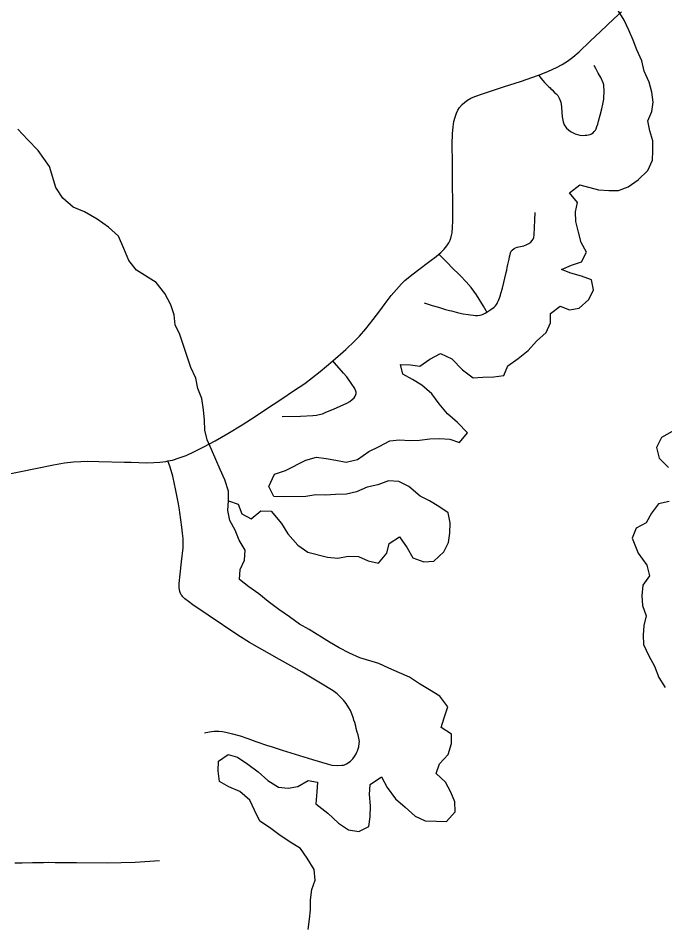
# Model space of a CAD drawing. Extents: x 0 to 191, y 0 to 55.
# Drawn here: x 144.5244 to 144.8507, y 24.1305 to 24.5895 of the extents above; entities that cross this region are included whole.
import ezdxf

# ---------------------------------------------------------------- set-up
doc = ezdxf.new("R2010")
doc.units = 0
for name, color, linetype in [('GM_X_Major_Lake', 7, 'Continuous'), ('GM_X_Minor_River', 7, 'Continuous'), ('GM_X_State_Route', 7, 'Continuous'), ('GM_X_Township_Road', 7, 'Continuous')]:
    doc.layers.add(name, color=color, linetype=linetype)

msp = doc.modelspace()

# ---------------------------------------------------------------- linework, layer by layer
at = {"layer": 'GM_X_Major_Lake'}
for points in [[(144.83247, 24.58343), (144.83015, 24.58853), (144.82707, 24.59342)], [(144.793, 24.43576), (144.79295, 24.4405), (144.79783, 24.44417), (144.80258, 24.44233), (144.80749, 24.44315), (144.81236, 24.44757), (144.81477, 24.45234), (144.81377, 24.45745), (144.80864, 24.45929), (144.80333, 24.46074), (144.79858, 24.46258), (144.80366, 24.46491), (144.80856, 24.46649), (144.81116, 24.47146), (144.80846, 24.47635), (144.80708, 24.48146), (144.8057, 24.48694), (144.80565, 24.49168), (144.80654, 24.49643), (144.80252, 24.50132), (144.80777, 24.50536), (144.81725, 24.50283), (144.82237, 24.50251), (144.82728, 24.50257), (144.83218, 24.50434), (144.83725, 24.50782), (144.84212, 24.51262), (144.84452, 24.51777), (144.84466, 24.52251), (144.84461, 24.52763), (144.84304, 24.53255), (144.84204, 24.53765), (144.84407, 24.54242), (144.84478, 24.54717), (144.84416, 24.55209), (144.84278, 24.5572), (144.84026, 24.56267), (144.83907, 24.56796), (144.83655, 24.57343), (144.83479, 24.57834), (144.83247, 24.58343)], [(144.66123, 24.28733), (144.65589, 24.29106), (144.65055, 24.29517), (144.64578, 24.29909), (144.64082, 24.30263), (144.63606, 24.30618), (144.63638, 24.3113), (144.6386, 24.31607), (144.63893, 24.32101), (144.63584, 24.32609), (144.6339, 24.33118), (144.6312, 24.33608), (144.6302, 24.341), (144.63052, 24.34594), (144.63546, 24.34429), (144.63722, 24.33938), (144.64197, 24.33678), (144.64685, 24.34083), (144.65196, 24.3407), (144.65732, 24.33451), (144.6604, 24.32924), (144.66557, 24.32361), (144.67053, 24.32007), (144.68039, 24.31754), (144.68569, 24.31703), (144.69098, 24.31805), (144.69609, 24.31792), (144.70103, 24.3157), (144.70615, 24.31444), (144.71045, 24.31961), (144.71153, 24.32437), (144.71679, 24.32785), (144.72064, 24.32221), (144.72353, 24.31712), (144.72904, 24.3151), (144.73414, 24.31554), (144.7392, 24.32016), (144.7416, 24.32493), (144.74212, 24.32968), (144.74244, 24.3348), (144.74144, 24.33991), (144.73668, 24.34308), (144.73192, 24.34586), (144.72717, 24.34827), (144.72144, 24.35313), (144.71649, 24.35572), (144.71119, 24.35604), (144.70592, 24.35408), (144.70044, 24.35287), (144.69517, 24.35053), (144.69008, 24.34933), (144.68459, 24.34907), (144.67949, 24.34882), (144.67457, 24.34895), (144.66947, 24.34813), (144.65831, 24.34799), (144.65339, 24.34812), (144.65088, 24.35321), (144.65365, 24.35931), (144.6593, 24.36128), (144.66946, 24.36652), (144.67493, 24.36792), (144.67986, 24.36722), (144.6846, 24.36652), (144.6899, 24.36545), (144.69556, 24.36685), (144.70139, 24.3709), (144.70647, 24.37343), (144.71192, 24.37615), (144.71683, 24.37678), (144.72194, 24.37646), (144.72686, 24.37653), (144.73215, 24.37716), (144.73707, 24.37741), (144.74218, 24.3771), (144.74712, 24.37545), (144.75104, 24.38024), (144.74606, 24.38549), (144.7411, 24.38979), (144.73688, 24.39486), (144.73304, 24.39993), (144.72808, 24.40423), (144.72332, 24.40721), (144.71856, 24.4098), (144.71737, 24.41472), (144.72229, 24.41459), (144.72703, 24.41389), (144.7321, 24.41737), (144.73755, 24.42028), (144.74326, 24.41751), (144.74861, 24.41207), (144.75396, 24.40797), (144.75887, 24.40841), (144.76435, 24.40847), (144.76945, 24.40911), (144.77148, 24.41406), (144.77674, 24.41773), (144.7818, 24.42178), (144.78591, 24.42657), (144.79079, 24.4308), (144.793, 24.43576)], [(144.85432, 24.38095), (144.84905, 24.37785), (144.84646, 24.37288), (144.84784, 24.3674), (144.85262, 24.36272)], [(144.8528, 24.34565), (144.84752, 24.34445), (144.84398, 24.33966), (144.84119, 24.33488), (144.8363, 24.33217), (144.83428, 24.32702), (144.8372, 24.31947), (144.84161, 24.31346), (144.84299, 24.30816), (144.83964, 24.30338), (144.83913, 24.29806), (144.83937, 24.29313), (144.84132, 24.28785), (144.84005, 24.28309), (144.83972, 24.27816), (144.83996, 24.27342), (144.84267, 24.26776), (144.84556, 24.26249), (144.84771, 24.25682), (144.85079, 24.25174)], [(144.67068, 24.12966), (144.67138, 24.13479), (144.67189, 24.13954), (144.67184, 24.14466), (144.67254, 24.14979), (144.67419, 24.15455), (144.67376, 24.15985), (144.67029, 24.16569), (144.66683, 24.17058), (144.66112, 24.17411), (144.65597, 24.17765), (144.65121, 24.18119), (144.64625, 24.18436), (144.64355, 24.18982), (144.64122, 24.19492), (144.63626, 24.19922), (144.63075, 24.20161), (144.62599, 24.2044), (144.62536, 24.2097), (144.6255, 24.21463), (144.63038, 24.21792), (144.63512, 24.21665), (144.64027, 24.21311), (144.64542, 24.20919), (144.65039, 24.20489), (144.65572, 24.20154), (144.66064, 24.20103), (144.66555, 24.20185), (144.67063, 24.20476), (144.67537, 24.20406), (144.67504, 24.19913), (144.67454, 24.19305), (144.68064, 24.18838), (144.68599, 24.18333), (144.69114, 24.17998), (144.69625, 24.1791), (144.70133, 24.18162), (144.70204, 24.18656), (144.70217, 24.19206), (144.70173, 24.19775), (144.70205, 24.20287), (144.70769, 24.20673), (144.71058, 24.20127), (144.7148, 24.19563), (144.71958, 24.19133), (144.72474, 24.18684), (144.72968, 24.18444), (144.73555, 24.18432), (144.74047, 24.18419), (144.74496, 24.18899), (144.74471, 24.1941), (144.74277, 24.19901), (144.74007, 24.20391), (144.73529, 24.2084), (144.73694, 24.21316), (144.74143, 24.21796), (144.74307, 24.22348), (144.74302, 24.22822), (144.73788, 24.23157), (144.73934, 24.23652), (144.74117, 24.24204), (144.73714, 24.2473), (144.732, 24.25065), (144.72686, 24.25363), (144.7219, 24.25698), (144.71677, 24.25919), (144.71145, 24.26159), (144.70632, 24.2638), (144.69683, 24.26672), (144.6915, 24.26912), (144.68637, 24.27171), (144.68142, 24.27469), (144.67114, 24.28101), (144.66638, 24.28379), (144.66123, 24.28733)]]:
    msp.add_lwpolyline(points, dxfattribs=at)
at = {"layer": 'GM_X_Minor_River'}
msp.add_lwpolyline([(144.63052, 24.34594), (144.63047, 24.35087), (144.62871, 24.35653), (144.62638, 24.36182), (144.62406, 24.36672), (144.62192, 24.37181), (144.61979, 24.37672), (144.6186, 24.38163), (144.61836, 24.38656), (144.61792, 24.39187), (144.61711, 24.39755), (144.61497, 24.40264), (144.61397, 24.40775), (144.61145, 24.41322), (144.6093, 24.41983), (144.60598, 24.42984), (144.60366, 24.43474), (144.60303, 24.43985), (144.60147, 24.44477), (144.59838, 24.45061), (144.59397, 24.45605), (144.58407, 24.46238), (144.58023, 24.46726), (144.57771, 24.4733), (144.57499, 24.47952), (144.57002, 24.48401), (144.56431, 24.48812), (144.55783, 24.49183), (144.55214, 24.49403), (144.54698, 24.49871), (144.54333, 24.50398), (144.54019, 24.51456), (144.53443, 24.52264), (144.52926, 24.52808), (144.52428, 24.53351)], dxfattribs=at)
at = {"layer": 'GM_X_State_Route'}
msp.add_lwpolyline([(144.51196, 24.3581), (144.52482, 24.36056), (144.53393, 24.3625), (144.54217, 24.3641), (144.5477, 24.36504), (144.55234, 24.36561), (144.55608, 24.36584), (144.5595, 24.36591), (144.56507, 24.36585), (144.57801, 24.3655), (144.5814, 24.36541), (144.58911, 24.36518), (144.59279, 24.36523), (144.59585, 24.36543), (144.59888, 24.36584), (144.59997, 24.36607), (144.60217, 24.36654), (144.60569, 24.3676), (144.60915, 24.36889), (144.6131, 24.37064), (144.61807, 24.37314), (144.6238, 24.37624), (144.63024, 24.37997), (144.63739, 24.38433), (144.64211, 24.38732), (144.65298, 24.3945), (144.65737, 24.39743), (144.66331, 24.40138), (144.66895, 24.40519), (144.67297, 24.40809), (144.67685, 24.41116), (144.68317, 24.41653), (144.68971, 24.42237), (144.69423, 24.4266), (144.69658, 24.42904), (144.69981, 24.43278), (144.70347, 24.43739), (144.70683, 24.44184), (144.7096, 24.44558), (144.71264, 24.44954), (144.71523, 24.45264), (144.71776, 24.45539), (144.71955, 24.45712), (144.72215, 24.45935), (144.72582, 24.46222), (144.73207, 24.4668), (144.73527, 24.46923), (144.73665, 24.47039), (144.73763, 24.47121), (144.73937, 24.47293), (144.74072, 24.47456), (144.74171, 24.47606), (144.74235, 24.47741), (144.74289, 24.47912), (144.7433, 24.4812), (144.74359, 24.48394), (144.74371, 24.48701), (144.74365, 24.49694), (144.74362, 24.50533), (144.7435, 24.5165), (144.74343, 24.52583), (144.74358, 24.53113), (144.74385, 24.53457), (144.74429, 24.53737), (144.74482, 24.53952), (144.74556, 24.54162), (144.74627, 24.54305), (144.74714, 24.5444), (144.74837, 24.54586), (144.74978, 24.54717), (144.75107, 24.54812), (144.75273, 24.54906), (144.75477, 24.54992), (144.75921, 24.55143), (144.76982, 24.55495), (144.77779, 24.55755), (144.78702, 24.56079), (144.78745, 24.56094), (144.79204, 24.56277), (144.79597, 24.56456), (144.79896, 24.56613), (144.80156, 24.56774), (144.80425, 24.56974), (144.8075, 24.57254), (144.81308, 24.57784), (144.81818, 24.5828), (144.82153, 24.58602), (144.82494, 24.58919), (144.82885, 24.59274)], dxfattribs=at)
at = {"layer": 'GM_X_Township_Road'}
for points in [[(144.78702, 24.56079), (144.78731, 24.56036), (144.78815, 24.55912), (144.78907, 24.55795), (144.78992, 24.55708), (144.79062, 24.55632), (144.79221, 24.55486), (144.79286, 24.55424), (144.79323, 24.55382), (144.79385, 24.55326), (144.79491, 24.5522), (144.7958, 24.55134), (144.79662, 24.55042), (144.79754, 24.54884), (144.79819, 24.54712), (144.79843, 24.54591), (144.79859, 24.54469), (144.79872, 24.54183), (144.7989, 24.53974), (144.79932, 24.53722), (144.79988, 24.53564), (144.80109, 24.53392), (144.80309, 24.53234), (144.80445, 24.53155), (144.80546, 24.53114), (144.80778, 24.53044), (144.80904, 24.5303), (144.81044, 24.53036), (144.81134, 24.5305), (144.81296, 24.53083), (144.81376, 24.53118), (144.81447, 24.53167), (144.8151, 24.5323), (144.81565, 24.53304), (144.81596, 24.53357), (144.81642, 24.53474), (144.81686, 24.53607), (144.81726, 24.53752), (144.81811, 24.54057), (144.81885, 24.54374), (144.81946, 24.54615), (144.81983, 24.54853), (144.81992, 24.55011), (144.82006, 24.55169), (144.82006, 24.55336), (144.81997, 24.55485), (144.81985, 24.55577), (144.81956, 24.55686), (144.81834, 24.5595), (144.81708, 24.56178), (144.81583, 24.56406), (144.81497, 24.56562)], [(144.76092, 24.44114), (144.7619, 24.44175), (144.76241, 24.44208), (144.76291, 24.44242), (144.7646, 24.44371), (144.76521, 24.44434), (144.76575, 24.44498), (144.76605, 24.44545), (144.7663, 24.44594), (144.76679, 24.44703), (144.76746, 24.44875), (144.76774, 24.44963), (144.768, 24.45051), (144.76881, 24.45317), (144.77069, 24.46119), (144.77093, 24.46239), (144.77119, 24.46359), (144.77154, 24.4651), (144.77213, 24.46782), (144.77228, 24.46904), (144.77257, 24.47023), (144.77278, 24.47115), (144.77317, 24.47199), (144.77366, 24.47248), (144.77459, 24.47321), (144.77526, 24.47355), (144.77622, 24.47388), (144.77957, 24.47463), (144.78103, 24.47519), (144.78212, 24.47578), (144.78309, 24.47653), (144.78372, 24.47722), (144.78419, 24.47801), (144.78451, 24.47887), (144.78472, 24.48008), (144.78509, 24.48751), (144.78532, 24.49136)], [(144.76092, 24.44114), (144.76054, 24.44182), (144.75921, 24.44418), (144.75568, 24.44992), (144.75293, 24.45351), (144.75047, 24.45636), (144.74757, 24.45951), (144.74285, 24.46407), (144.74146, 24.46548), (144.74012, 24.46685), (144.73868, 24.46833), (144.73665, 24.47039)], [(144.72917, 24.44581), (144.73328, 24.44454), (144.73642, 24.44364), (144.74004, 24.44254), (144.74208, 24.44195), (144.74296, 24.44172), (144.74652, 24.44085), (144.74895, 24.44036), (144.75139, 24.43995), (144.75507, 24.43941), (144.75631, 24.43938), (144.75753, 24.43954), (144.75871, 24.43991), (144.76008, 24.44063), (144.76092, 24.44114)], [(144.65752, 24.3885), (144.66691, 24.38871), (144.67315, 24.38903), (144.67494, 24.38924), (144.67625, 24.38944), (144.67792, 24.38989), (144.67964, 24.39062), (144.68345, 24.39227), (144.69015, 24.39516), (144.69177, 24.39608), (144.693, 24.39702), (144.69386, 24.39793), (144.6944, 24.3987), (144.6948, 24.39953), (144.69493, 24.40013), (144.6949, 24.40075), (144.6942, 24.40266), (144.69249, 24.40535), (144.69021, 24.40855), (144.68861, 24.41039), (144.68406, 24.41552), (144.68317, 24.41653)], [(144.61841, 24.22889), (144.619, 24.229), (144.6219, 24.22958), (144.62331, 24.22974), (144.6252, 24.22974), (144.62566, 24.22974), (144.62741, 24.22957), (144.62921, 24.22924), (144.63252, 24.22843), (144.63639, 24.22731), (144.64024, 24.22603), (144.64431, 24.22457), (144.65016, 24.22252), (144.65202, 24.22191), (144.65761, 24.22009), (144.67291, 24.21544), (144.68025, 24.21317), (144.68269, 24.21261), (144.68527, 24.21244), (144.68762, 24.21255), (144.68847, 24.21265), (144.6891, 24.21281), (144.69006, 24.2132), (144.69092, 24.21368), (144.69215, 24.21462), (144.69323, 24.21573), (144.69414, 24.21698), (144.69495, 24.21828), (144.69529, 24.21907), (144.69562, 24.21974), (144.69582, 24.22031), (144.69626, 24.22178), (144.69652, 24.22361), (144.6966, 24.22451), (144.69652, 24.22541), (144.6959, 24.22781), (144.69544, 24.22928), (144.69499, 24.23108), (144.69472, 24.23227), (144.69422, 24.23406), (144.69384, 24.23523), (144.69358, 24.23612), (144.69276, 24.23846), (144.69202, 24.24016), (144.69128, 24.24152), (144.68992, 24.2436), (144.68856, 24.2453), (144.68687, 24.24712), (144.68529, 24.2486), (144.68338, 24.25011), (144.67701, 24.25394), (144.66772, 24.25955), (144.65629, 24.26596), (144.64119, 24.27443), (144.6352, 24.27821), (144.62031, 24.28825), (144.61255, 24.29353), (144.61027, 24.29516), (144.60843, 24.29657), (144.60749, 24.29743), (144.60706, 24.29799), (144.60671, 24.2985), (144.60614, 24.29971), (144.60583, 24.30091), (144.60566, 24.30245), (144.60569, 24.30431), (144.60608, 24.30894), (144.60681, 24.31511), (144.60759, 24.32221), (144.6077, 24.32438), (144.60761, 24.32687), (144.60738, 24.32965), (144.60698, 24.33273), (144.60602, 24.3401), (144.60584, 24.34134), (144.60526, 24.3444), (144.60373, 24.35198), (144.60322, 24.35439), (144.60234, 24.35844), (144.60114, 24.3629), (144.59997, 24.36607)], [(144.52266, 24.16334), (144.52637, 24.16333), (144.53161, 24.16341), (144.53651, 24.16348), (144.53711, 24.16349), (144.53969, 24.16355), (144.54298, 24.16351), (144.54636, 24.16347), (144.54728, 24.16347), (144.54821, 24.16347), (144.55036, 24.16347), (144.55389, 24.16345), (144.56925, 24.16334), (144.58338, 24.16365), (144.59572, 24.16454)]]:
    msp.add_lwpolyline(points, dxfattribs=at)

doc.saveas('drawing.dxf')
